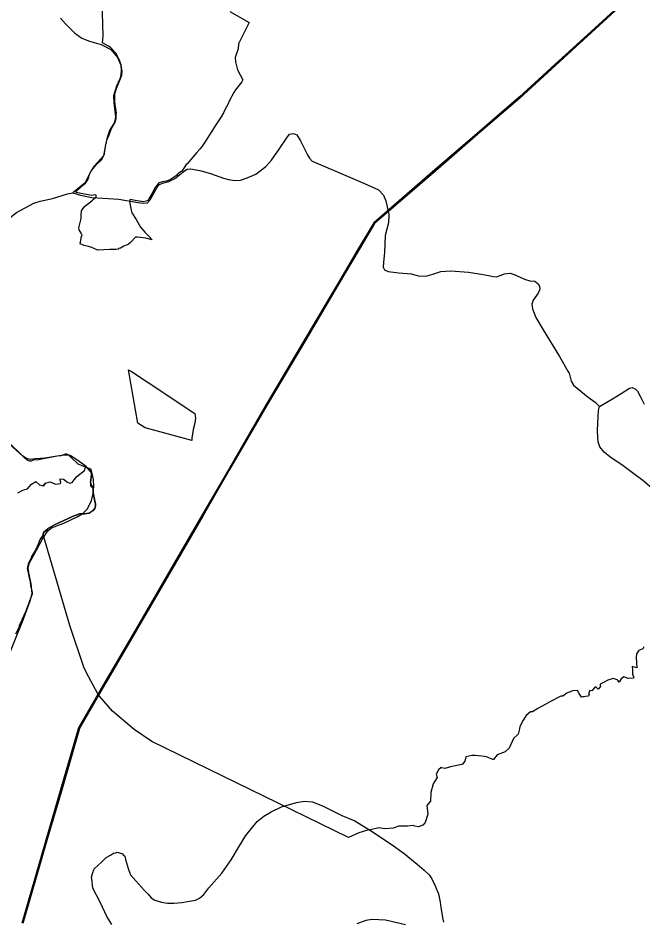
# Model space of a CAD drawing. Extents: x -789162 to -606354, y -1062736 to -945481.
# Drawn here: x -669599 to -667364, y -990684 to -987458 of the extents above; entities that cross this region are included whole.
import ezdxf

# ---------------------------------------------------------------- set-up
doc = ezdxf.new("R2010")
doc.units = 0
for name, color, linetype in [('_SIRSI VZTAHY_ELEKTRICKE VEDENI VN 110 kV S', 7, 'Continuous'), ('_SIRSI VZTAHY_OP vodnich zdroju II stupne', 7, 'Continuous'), ('_SIRSI VZTAHY_SILNICE III TRIDY_STAV', 7, 'Continuous'), ('_SIRSI VZTAHY_USES_NRBC_S', 7, 'Continuous')]:
    doc.layers.add(name, color=color, linetype=linetype)

msp = doc.modelspace()

# ---------------------------------------------------------------- linework, layer by layer
at = {"layer": '_SIRSI VZTAHY_ELEKTRICKE VEDENI VN 110 kV S'}
for points in [[(-667426, -987392.1), (-667522.3, -987480.5), (-667678.8, -987623.3), (-667807.2, -987740.7), (-667957, -987870.1), (-668098.6, -987992.2), (-668326.9, -988189.6), (-668382.3, -988282.9), (-668457, -988408.9), (-668573.4, -988605.4), (-668711.9, -988838.3), (-668846.8, -989071.8), (-668940.9, -989233.2), (-669039.4, -989403.1), (-669178.9, -989643.4), (-669287.9, -989830.9), (-669382.7, -989994.5), (-669445.4, -990210.3), (-669499.2, -990395.2), (-669540.1, -990536.5), (-669585.1, -990691.9)], [(-667426, -987392.1), (-667522.3, -987480.5), (-667678.8, -987623.3), (-667807.2, -987740.7), (-667957, -987870.1), (-668098.6, -987992.2), (-668326.9, -988189.6), (-668382.3, -988282.9), (-668457, -988408.9), (-668573.4, -988605.4), (-668711.9, -988838.3), (-668846.8, -989071.8), (-668940.9, -989233.2), (-669039.4, -989403.1), (-669178.9, -989643.4), (-669287.9, -989830.9), (-669382.7, -989994.5), (-669445.4, -990210.3), (-669499.2, -990395.2), (-669540.1, -990536.5), (-669585.1, -990691.9)], [(-667423.4, -987395.1), (-667519.6, -987483.4), (-667676.1, -987626.3), (-667804.6, -987743.7), (-667954.4, -987873.1), (-668095.9, -987995.3), (-668323.8, -988192.2), (-668378.9, -988285), (-668453.5, -988410.9), (-668569.9, -988607.4), (-668708.4, -988840.4), (-668843.4, -989073.9), (-668937.4, -989235.2), (-669035.9, -989405.1), (-669175.4, -989645.4), (-669284.4, -989833), (-669379, -989996), (-669441.6, -990211.4), (-669495.3, -990396.3), (-669536.3, -990537.6), (-669581.3, -990693)], [(-667423.4, -987395.1), (-667519.6, -987483.4), (-667676.1, -987626.3), (-667804.6, -987743.7), (-667954.4, -987873.1), (-668095.9, -987995.3), (-668323.8, -988192.2), (-668378.9, -988285), (-668453.5, -988410.9), (-668569.9, -988607.4), (-668708.4, -988840.4), (-668843.4, -989073.9), (-668937.4, -989235.2), (-669035.9, -989405.1), (-669175.4, -989645.4), (-669284.4, -989833), (-669379, -989996), (-669441.6, -990211.4), (-669495.3, -990396.3), (-669536.3, -990537.6), (-669581.3, -990693)]]:
    msp.add_lwpolyline(points, dxfattribs=at)
at = {"layer": '_SIRSI VZTAHY_OP vodnich zdroju II stupne'}
for points in [[(-668841, -987434.3), (-668772.7, -987474.2), (-668810.1, -987550.4), (-668812, -987567.5), (-668817.5, -987584.3), (-668821.9, -987598.8), (-668821.7, -987614.4), (-668814.1, -987643.1), (-668794.9, -987679), (-668799, -987685.4), (-668820.9, -987714.1), (-668827.6, -987724.3), (-668842.7, -987752.8), (-668849.1, -987766.2), (-668857.8, -987783.3), (-668864.6, -987796.1), (-668872.2, -987810.7), (-668891.4, -987839.9), (-668905.5, -987862.4), (-668928.9, -987897.2), (-668938.3, -987911.6), (-668947.9, -987924.9), (-668960.2, -987940), (-668973.2, -987955.2), (-668994.5, -987978.7), (-668997.7, -987980.8), (-669006.4, -987994.5), (-669012.7, -988004.4), (-669018.4, -988007.9), (-669025.2, -988013.8), (-669028.3, -988016.1), (-669032.4, -988020.6), (-669054.2, -988034.8), (-669061.5, -988038.1), (-669067.6, -988040.2), (-669076.9, -988041.5), (-669095, -988047.2), (-669108.3, -988063.3), (-669113.1, -988071.8), (-669113.5, -988072.6), (-669120.9, -988085.7), (-669130.6, -988103.4), (-669132.5, -988106), (-669134.6, -988109.2), (-669141, -988112.7), (-669151.3, -988114.5), (-669157.6, -988113.8), (-669180.5, -988110.1), (-669198.3, -988105.8), (-669200.6, -988113.5), (-669194.7, -988144), (-669191.5, -988153.3), (-669176.1, -988178.2), (-669161, -988204.9), (-669145.8, -988222.9), (-669131.7, -988237.5), (-669119.3, -988250.8), (-669142.2, -988244.4), (-669171.2, -988241.1), (-669178.9, -988240.9), (-669196.8, -988259.5), (-669205, -988267.4), (-669208.2, -988268.4), (-669220.9, -988273.5), (-669232, -988279.5), (-669239.5, -988281), (-669239.1, -988283.9), (-669247.6, -988284.8), (-669271.1, -988285.4), (-669313.5, -988286.9), (-669334.7, -988278.2), (-669346.9, -988274.1), (-669362.5, -988270.8), (-669376.8, -988265.2), (-669371.8, -988238.3), (-669369.9, -988232.5), (-669370.9, -988230.9), (-669373.2, -988226.7), (-669379.9, -988214), (-669381.5, -988207.9), (-669374.7, -988178.7), (-669372.9, -988172.5), (-669373.6, -988162.7), (-669371.9, -988146.5), (-669361.3, -988131.7), (-669339.3, -988114), (-669332.6, -988108.1), (-669328.7, -988105), (-669324.2, -988101.6), (-669320.4, -988098.7), (-669318.9, -988095.1), (-669319.7, -988090.5), (-669322.4, -988089.8), (-669336.2, -988091.7), (-669336.2, -988091.8), (-669379.4, -988083.6), (-669391.1, -988080.6), (-669391.1, -988078.1), (-669373.4, -988061.2), (-669372.8, -988060.7), (-669369.5, -988057.6), (-669367.8, -988056.1), (-669357.7, -988047.4), (-669348.9, -988035.7), (-669347.5, -988032), (-669343, -988016.5), (-669335.6, -988002.3), (-669334.9, -988001), (-669319.6, -987982.6), (-669299.4, -987963.5), (-669289.6, -987943.6), (-669287.7, -987923.4), (-669284.7, -987910.5), (-669283.9, -987906.4), (-669282.2, -987903), (-669282.2, -987900.1), (-669281.2, -987895.3), (-669281, -987894.5), (-669273.4, -987875), (-669265.5, -987855.4), (-669251.7, -987829.4), (-669247.9, -987816.8), (-669247.5, -987800.3), (-669246.8, -987798), (-669251.9, -987766.8), (-669252.5, -987754.4), (-669253, -987745.2), (-669252.1, -987728.8), (-669246.2, -987710), (-669228, -987662.5), (-669227.6, -987657.6), (-669226.8, -987649.4), (-669230, -987624.8), (-669236.1, -987609.2), (-669242, -987596.2), (-669248.2, -987584.6), (-669266.8, -987564.5), (-669275.9, -987558.2), (-669297.1, -987546.5), (-669294.5, -987522.5), (-669298, -987396)], [(-667360.9, -989704.2), (-667365.2, -989712.2), (-667378.4, -989717.2), (-667379.7, -989719.2), (-667387, -989730), (-667388.7, -989742.4), (-667385.7, -989779.3), (-667402.6, -989775.1), (-667402.4, -989778.9), (-667402.2, -989783.4), (-667402.1, -989786.8), (-667401.4, -989802.8), (-667396.4, -989814.6), (-667397.5, -989816.4), (-667416.1, -989817.7), (-667417.7, -989817.8), (-667432.8, -989811.3), (-667441.6, -989818.7), (-667449.2, -989831), (-667450.7, -989830.2), (-667453.6, -989824.2), (-667466, -989819.2), (-667471.1, -989817.3), (-667490.1, -989823.6), (-667503.5, -989831.2), (-667517.3, -989837.4), (-667516.8, -989841.3), (-667516.1, -989846.5), (-667523.8, -989855.5), (-667532.4, -989847), (-667538.8, -989852), (-667546.8, -989861.3), (-667554.7, -989860.7), (-667559.3, -989872.2), (-667556.2, -989873.7), (-667558.9, -989880.6), (-667570.2, -989882), (-667574.9, -989882.8), (-667579.2, -989883.6), (-667584.5, -989884.9), (-667592.2, -989871.5), (-667598.3, -989860.8), (-667615.8, -989861.5), (-667636.7, -989869.8), (-667651.2, -989881), (-667657.7, -989880.9), (-667695.3, -989899.5), (-667711.6, -989908.9), (-667740.1, -989925.1), (-667758.8, -989937.1), (-667766.3, -989937.1), (-667782.2, -989949.7), (-667792.9, -989967.1), (-667804.9, -989988.7), (-667805.3, -989997.1), (-667810.7, -990017.2), (-667811.7, -990018.1), (-667827.4, -990031.6), (-667842.9, -990066.7), (-667857.1, -990080), (-667885.4, -990090.4), (-667898.7, -990107.2), (-667900.5, -990107.6), (-667924.2, -990098), (-667940.4, -990095.5), (-667964.3, -990092.6), (-667976.6, -990092.4), (-667997.8, -990097.2), (-668001.6, -990112.8), (-668010, -990124.1), (-668012.2, -990125), (-668052.5, -990133.4), (-668073.1, -990139.9), (-668083, -990137.1), (-668086.2, -990136.1), (-668094.9, -990144.6), (-668103.6, -990159.3), (-668100.4, -990171.7), (-668108.7, -990184.7), (-668114.4, -990193.7), (-668123.2, -990225.2), (-668124.4, -990256), (-668136.8, -990272), (-668133.1, -990302.4), (-668143.4, -990332.2), (-668151.9, -990342.2), (-668167.2, -990348.1), (-668180, -990345.6), (-668185.6, -990342.6), (-668206.2, -990345.6), (-668236.7, -990345.9), (-668257.3, -990352.8), (-668287.6, -990355.5), (-668308.7, -990351.5), (-668338.3, -990358.4), (-668346.5, -990360), (-668357.4, -990362.2), (-668368.6, -990365.7), (-668380.1, -990369.3), (-668416.8, -990386.1), (-669120.5, -990042.6), (-669183.5, -990000.4), (-669261.3, -989934.1), (-669307.3, -989881.4), (-669314.9, -989870.2), (-669353, -989800), (-669363, -989776.9), (-669414.1, -989628.8), (-669503.9, -989320.4), (-669509.4, -989303.9), (-669507.5, -989296.2), (-669492.7, -989282.6), (-669489.3, -989281), (-669476.8, -989273.9), (-669468.2, -989268.8), (-669404.1, -989238.9), (-669395.1, -989234.9), (-669378.9, -989228.9), (-669361.3, -989229.3), (-669344.6, -989226.8), (-669332.5, -989216.9), (-669331.2, -989218.2), (-669323.9, -989210.4), (-669322.3, -989200.8), (-669321.9, -989193.1), (-669322.9, -989190.2), (-669330.5, -989153.9), (-669330.6, -989139.2), (-669331.4, -989133.8), (-669339.9, -989117.1), (-669336.5, -989088.4), (-669336.6, -989078.9), (-669339.1, -989069.5), (-669358.1, -989062.9), (-669384, -989052.3), (-669410.8, -989025.3), (-669415.2, -989020.3), (-669419.6, -989018.1), (-669424.3, -989016.4), (-669429.1, -989015.7), (-669446.3, -989022.7), (-669458.6, -989023.3), (-669525.1, -989036.1), (-669544.6, -989037.4), (-669551.3, -989041.1), (-669557.4, -989040.6), (-669563.2, -989038.5), (-669574.6, -989030), (-669582.1, -989023.5), (-669640.4, -988970.5)], [(-669263.1, -990697), (-669280.9, -990668), (-669304, -990619.9), (-669331.9, -990566.6), (-669334.9, -990533.5), (-669336.7, -990527.4), (-669332.6, -990514), (-669326.1, -990498.1), (-669300.7, -990474), (-669283.1, -990457.5), (-669268.4, -990448.5), (-669256.9, -990442.4), (-669249.3, -990440.5), (-669243.8, -990438.8), (-669223.8, -990443.9), (-669222.7, -990447.9), (-669217.1, -990452.5), (-669214, -990464.6), (-669204.2, -990500.6), (-669196.4, -990519.4), (-669147.7, -990574.6), (-669133.4, -990588.3), (-669122.7, -990601.1), (-669110.1, -990609.3), (-669085.8, -990617.4), (-669064.5, -990620.4), (-669041.9, -990620.4), (-669013.2, -990618.5), (-668985.4, -990613.7), (-668964.6, -990609.5), (-668949.5, -990602.4), (-668934.4, -990589.6), (-668916.1, -990565.5), (-668870.1, -990513.2), (-668836.3, -990466.1), (-668807.2, -990415.8), (-668783.8, -990378.4), (-668744.1, -990328.5), (-668720.1, -990309.3), (-668693.5, -990294.2), (-668656.8, -990276.6), (-668602.9, -990260.9), (-668576.1, -990255.9), (-668545.9, -990258.2), (-668507.2, -990274.5), (-668471.5, -990291.5), (-668441.1, -990307.5), (-668394.8, -990326.2), (-668337.9, -990361), (-668264.6, -990409.4), (-668217.9, -990443.3), (-668171.7, -990480.7), (-668147, -990503.1), (-668129.2, -990519.1), (-668119.7, -990533.9), (-668108.6, -990555.8), (-668095.2, -990586.8), (-668088.9, -990616.8), (-668086.9, -990636.5), (-668079.8, -990677.6), (-668077.9, -990688.8)], [(-668213.9, -990697.7), (-668284.3, -990681.4), (-668333.1, -990679.1), (-668355.2, -990682.9), (-668386.8, -990693.9)]]:
    msp.add_lwpolyline(points, dxfattribs=at)
msp.add_lwpolyline([(-668977.9, -988966.9), (-669144.7, -988921.9), (-669170.8, -988904.9), (-669203.5, -988715), (-669192.9, -988720.7), (-669133.5, -988760.3), (-668967.2, -988870.9), (-668963.9, -988887.1), (-668966.1, -988905.9), (-668972.4, -988928.2), (-668977.3, -988959.5)], close=True, dxfattribs=at)
at = {"layer": '_SIRSI VZTAHY_SILNICE III TRIDY_STAV'}
for points in [[(-669447.4, -987457.9), (-669429.2, -987478.2), (-669397.3, -987510.6), (-669370.4, -987529.8), (-669343.5, -987539.9), (-669301.2, -987552.3), (-669266.7, -987569.9), (-669242.8, -987598.6), (-669231.8, -987626.7), (-669230.1, -987644.2), (-669231, -987660.6), (-669235.1, -987675.5), (-669246.8, -987701.7), (-669257.1, -987736.3), (-669256.6, -987760.5), (-669251, -987801.7), (-669250.2, -987812.6), (-669255.1, -987832.8), (-669271.7, -987860.2), (-669280, -987884.1), (-669285.6, -987911.4), (-669293.1, -987949.8), (-669302.7, -987960.7), (-669314.8, -987973.6), (-669327.8, -987988.2), (-669339.3, -988007), (-669358.6, -988046.2), (-669377.8, -988062.3), (-669402.4, -988081.9)], [(-669402.4, -988081.9), (-669375.3, -988090.7), (-669334.8, -988099), (-669295.9, -988101.1), (-669238.2, -988104.5), (-669169.9, -988116.6), (-669151.9, -988119.8), (-669136.4, -988117.6), (-669125.9, -988107.9), (-669102.6, -988064.6), (-669095.2, -988053.7), (-669082.4, -988048.3), (-669059.2, -988041.4), (-669038, -988031), (-669021.7, -988018.2), (-669004, -988003.4), (-668994.6, -987998), (-668981.8, -987996.5), (-668948.9, -988003.1), (-668910.2, -988013.4), (-668864.6, -988030), (-668846, -988034.7), (-668824.8, -988038.3), (-668803.2, -988037), (-668780, -988029), (-668748.6, -988015.3), (-668712.5, -987987.9), (-668692.2, -987965.7), (-668665.2, -987926.6), (-668638.1, -987885.4), (-668627.7, -987872.3), (-668614.2, -987869.9), (-668602.2, -987874.8), (-668588.3, -987896.1), (-668563.4, -987947.1), (-668556.8, -987958.4), (-668547.2, -987968.7), (-668459.8, -988005.8), (-668360.1, -988049.3), (-668309.7, -988071.5), (-668292.1, -988091.2), (-668283.7, -988111.5), (-668272.6, -988159.9), (-668274.1, -988189.9), (-668285.5, -988234.7), (-668288.5, -988295.3), (-668292, -988329.8), (-668293.4, -988347.6), (-668288.5, -988358), (-668275.2, -988364), (-668237.2, -988367.7), (-668193.3, -988371.8), (-668167.4, -988378.6), (-668140.9, -988380.2), (-668115.7, -988373.3), (-668086.9, -988363.3), (-668050.7, -988361.3), (-667988.2, -988365.3), (-667949.6, -988371.3), (-667922.1, -988376.9), (-667899, -988381.1), (-667887.4, -988382.1), (-667874.3, -988377.9), (-667859.4, -988372.3), (-667839.5, -988369.6), (-667824.2, -988373.6), (-667800.8, -988385.1), (-667784.6, -988392), (-667768.8, -988396.9), (-667750.6, -988398.5), (-667739.2, -988407.5), (-667733.9, -988415.5), (-667733.4, -988426.6), (-667738.7, -988440.9), (-667756.4, -988466.2), (-667761.2, -988480.2), (-667759.3, -988497.2), (-667747.1, -988527.6), (-667720.8, -988572.4), (-667662.9, -988667.1), (-667632.5, -988720), (-667628.4, -988727), (-667620.9, -988755.7), (-667612.9, -988770.1), (-667559.7, -988812.6), (-667534.8, -988830.8), (-667519.1, -988845.4)], [(-669781.7, -988281.9), (-669735.4, -988244.6), (-669718.6, -988230.5), (-669656.5, -988194.2), (-669604.1, -988152.1), (-669542.6, -988119.3), (-669520.2, -988111.8), (-669475.6, -988103.1), (-669422.4, -988085.5), (-669402.4, -988081.9)], [(-667519.1, -988845.4), (-667473.7, -988818.8), (-667441.9, -988798.8), (-667411.8, -988780.6), (-667402.4, -988778.5), (-667392.4, -988782.2), (-667384.1, -988790.8), (-667372.3, -988813.1), (-667359.3, -988837.9)], [(-667332.7, -989137.7), (-667364.4, -989110.8), (-667401.7, -989082.7), (-667434.8, -989057.8), (-667482.1, -989025.8), (-667502.4, -989008.6), (-667518.9, -988989.5), (-667524.9, -988972.5), (-667526.1, -988956.9), (-667526.5, -988931.2), (-667524.3, -988881.8), (-667522.7, -988860.4), (-667519.1, -988845.4)], [(-669647.7, -989773.1), (-669580.6, -989607.6), (-669555.5, -989539.9), (-669548, -989513.6), (-669551.7, -989479.4), (-669560.3, -989439.5), (-669562, -989423.2), (-669557.3, -989405), (-669532.8, -989359.6), (-669512.2, -989320.6), (-669491.7, -989289.6), (-669478.7, -989279.3), (-669435.5, -989262.5), (-669387.2, -989240.5), (-669366.6, -989227.6), (-669350.7, -989211.6), (-669336.2, -989181.9), (-669329.8, -989157.3), (-669327.8, -989130.1), (-669329.2, -989106.2), (-669334.1, -989085.4), (-669355.3, -989060.5), (-669380.6, -989042.2), (-669410.1, -989022), (-669423.7, -989019.7), (-669436.4, -989019.2), (-669502.6, -989030.2), (-669538.1, -989033.2), (-669555.8, -989035), (-669570.9, -989030.7), (-669583.2, -989022.7), (-669629.4, -988977.1)]]:
    msp.add_lwpolyline(points, dxfattribs=at)
at = {"layer": '_SIRSI VZTAHY_USES_NRBC_S'}
msp.add_lwpolyline([(-669599.2, -989154.7), (-669582.1, -989144.9), (-669564.8, -989139.6), (-669550.2, -989122.9), (-669534.9, -989113.5), (-669522.4, -989126.2), (-669508.9, -989129), (-669501.1, -989120.1), (-669507.7, -989129.9), (-669501.1, -989120.1), (-669485.3, -989115.4), (-669463.6, -989123.1), (-669447.2, -989120.6), (-669446.2, -989116.6), (-669448.2, -989108.9), (-669448.3, -989104.2), (-669437.4, -989104.9), (-669433.4, -989106.2), (-669424.2, -989115.4), (-669413.8, -989119.6), (-669404.8, -989117.4), (-669398.2, -989108.1), (-669389.1, -989095.9), (-669361, -989074.2), (-669358.1, -989062.9), (-669339.1, -989069.5), (-669336.6, -989078.9), (-669336.5, -989088.4), (-669339.9, -989117.1), (-669339.5, -989129.7), (-669330.6, -989139.2), (-669330.5, -989153.9), (-669322.9, -989190.2), (-669321.9, -989193.1), (-669322.3, -989200.8), (-669323.9, -989210.4), (-669331.2, -989218.2), (-669344.6, -989226.8), (-669361.3, -989229.3), (-669378.9, -989228.9), (-669395.1, -989234.9), (-669404.1, -989238.9), (-669468.2, -989268.8), (-669476.8, -989273.9), (-669489.3, -989281), (-669492.7, -989282.6), (-669507.5, -989296.2), (-669509.4, -989303.9), (-669519.6, -989319.6), (-669521.6, -989324.4), (-669526.9, -989338), (-669535.1, -989356.7), (-669551.6, -989384), (-669550.4, -989385.1), (-669554.9, -989393.2), (-669562.9, -989409.1), (-669566, -989423.1), (-669560.6, -989451.6), (-669558.2, -989464.3), (-669556.2, -989464.5), (-669553.4, -989493.9), (-669551.4, -989494.2), (-669548.6, -989510.4), (-669547.9, -989516.1), (-669572.7, -989579.6), (-669578, -989592.1), (-669583.8, -989605.7), (-669588.2, -989615.4), (-669595.4, -989630.4), (-669594, -989631.1), (-669607.3, -989659.4)], dxfattribs=at)

doc.saveas('drawing.dxf')
